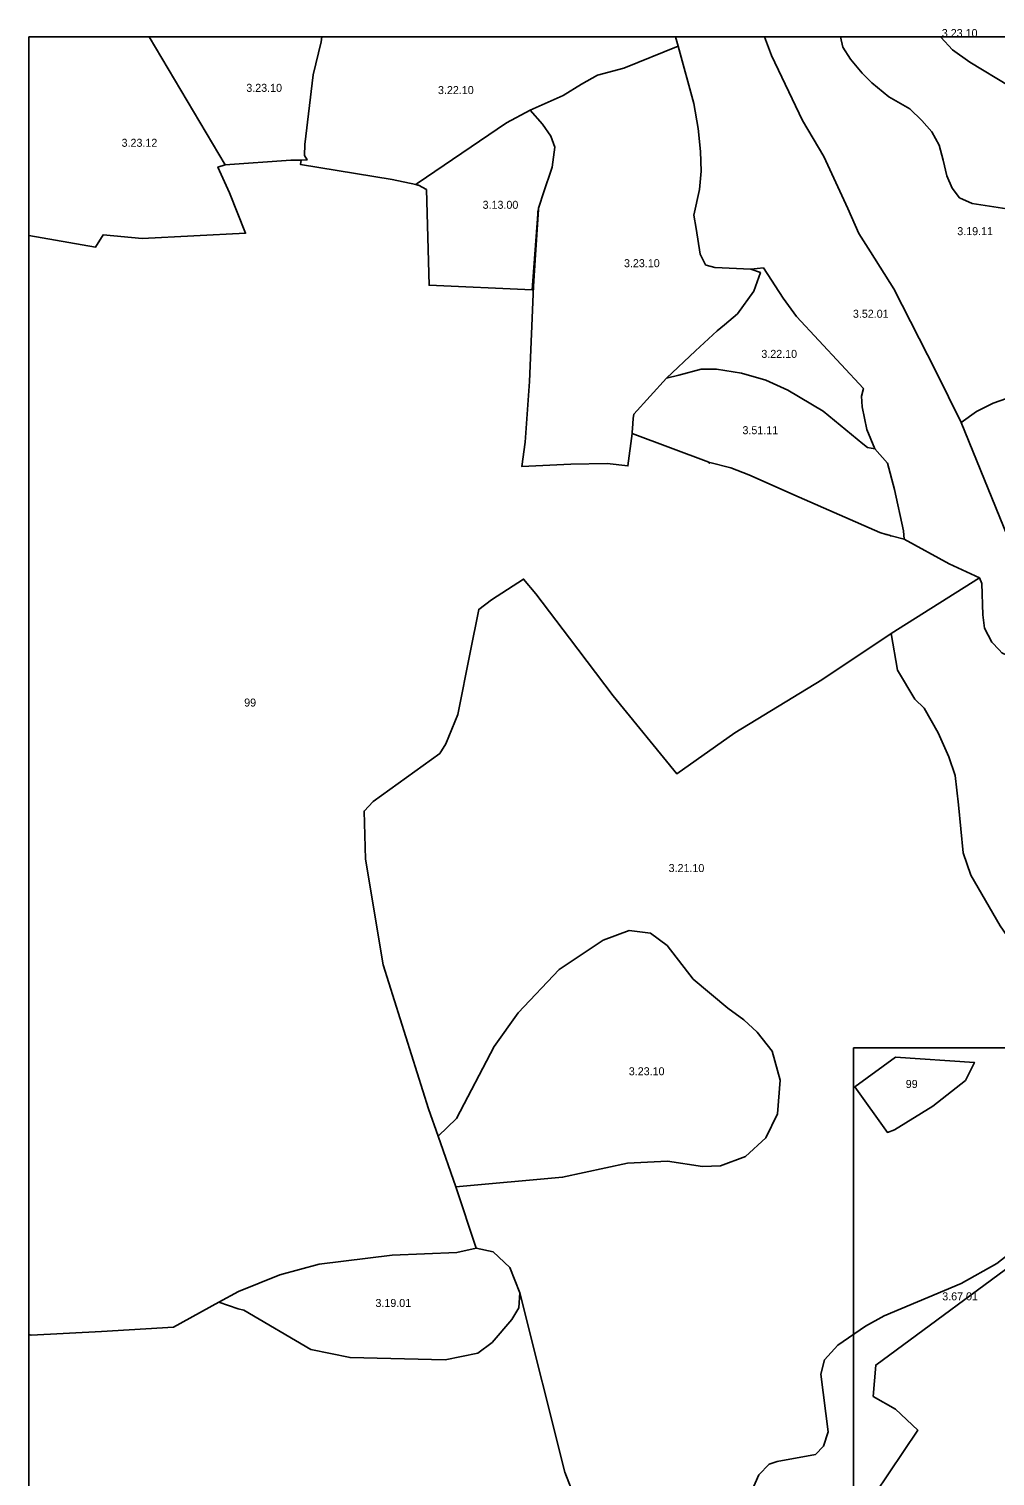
# Model space of a CAD drawing. Extents: x -662500 to -655523, y -1056000 to -1049993.
# Drawn here: x -662500 to -661595, y -1051349 to -1049993 of the extents above; entities that cross this region are included whole.
import ezdxf

# ---------------------------------------------------------------- set-up
doc = ezdxf.new("R2010")
doc.units = 0
doc.layers.add('Vrstva 24', color=7, linetype='Continuous')
doc.layers.add('Vrstva 9', color=7, linetype='Continuous')

msp = doc.modelspace()

# ---------------------------------------------------------------- linework, layer by layer
at = {"layer": 'Vrstva 24'}
for points in [[(-662500, -1050186), (-662500, -1050000), (-662387.5, -1050000)], [(-662387.5, -1050000), (-662225.5, -1050000)], [(-662316, -1050120), (-662387.5, -1050000)], [(-662245, -1050115.4), (-662239.3, -1050115.3), (-662241.8, -1050111.2), (-662241.5, -1050101), (-662233.7, -1050035.5), (-662226.2, -1050004.6), (-662225.5, -1050000)], [(-662225.5, -1050000), (-661894, -1050000)], [(-661894, -1050000), (-661810.8, -1050000)], [(-661894, -1050000), (-661891.5, -1050008.8)], [(-661810.8, -1050000), (-661739.5, -1050000)], [(-661626.6, -1050361.2), (-661650.1, -1050313.3), (-661689.6, -1050236.2), (-661711.4, -1050201.5), (-661722.4, -1050184.2), (-661732.8, -1050160.8), (-661755, -1050112), (-661775.1, -1050078.4), (-661804.2, -1050017.6), (-661810.8, -1050000)], [(-661583.6, -1050161), (-661616.1, -1050156), (-661627.9, -1050150.8), (-661634.8, -1050141.7), (-661639.8, -1050130.1), (-661643.4, -1050115.5), (-661647.2, -1050101.5), (-661653.8, -1050089.1), (-661663.2, -1050078.4), (-661674.6, -1050067.3), (-661694.2, -1050056.3), (-661710.1, -1050043.1), (-661719.2, -1050034), (-661730.2, -1050020.8), (-661737.4, -1050009.8), (-661739.5, -1050000)], [(-661739.5, -1050000), (-661647.5, -1050000)], [(-661647.5, -1050000), (-661639.6, -1050000)], [(-661647.5, -1050000), (-661645.6, -1050000.4)], [(-661645.6, -1050000.4), (-661639.6, -1050000)], [(-661645.6, -1050000.4), (-661634.7, -1050012), (-661618.2, -1050023.8), (-661581.3, -1050046.1), (-661552.2, -1050060.7), (-661505.4, -1050074.8), (-661473.6, -1050080.3)], [(-661639.6, -1050000), (-661523.5, -1050000)], [(-661891.5, -1050008.8), (-661942.5, -1050029.4), (-661967.3, -1050035.8), (-661982.2, -1050044.3), (-661999.5, -1050055), (-662030.2, -1050068.8)], [(-661891.5, -1050008.8), (-661877.1, -1050062.5), (-661873, -1050085.9), (-661870.8, -1050107.4), (-661870, -1050125.8), (-661871.6, -1050143.1), (-661877, -1050167.1), (-661874.9, -1050179.6), (-661870.9, -1050203.7), (-661866, -1050213.6), (-661865.3, -1050213.8), (-661857.2, -1050216.1), (-661823.6, -1050217.8)], [(-662137.5, -1050138.4), (-662136.1, -1050137.4), (-662052.5, -1050080.6), (-662030.2, -1050068.8)], [(-662030.2, -1050068.8), (-662018.7, -1050081.8), (-662011, -1050093), (-662007.1, -1050103.5), (-662009.8, -1050122.2), (-662010.8, -1050125), (-662017.1, -1050144.2), (-662022.5, -1050160.5), (-662022.6, -1050161.7)], [(-662500, -1050186), (-662437.5, -1050197), (-662430.5, -1050185.5), (-662394, -1050189), (-662297, -1050184), (-662312, -1050146), (-662323, -1050122), (-662316, -1050120)], [(-662316, -1050120), (-662254.5, -1050115.5), (-662245, -1050115.4)], [(-662245, -1050115.4), (-662245.6, -1050119.5), (-662159.6, -1050133.7), (-662137.5, -1050138.4)], [(-662022.6, -1050161.7), (-662023.2, -1050163.9), (-662023.3, -1050166), (-662028.4, -1050237), (-662125.1, -1050232.7), (-662127.4, -1050143.1), (-662135.1, -1050138.9), (-662135.6, -1050138.8), (-662137.5, -1050138.4)], [(-662022.6, -1050161.7), (-662025.3, -1050204.2), (-662027.3, -1050233.7), (-662031, -1050322.9), (-662035.1, -1050379.7), (-662038.2, -1050402.5), (-661992.2, -1050400.3), (-661958.3, -1050399.8), (-661938.8, -1050402), (-661934.9, -1050371.6)], [(-662500, -1051215.9), (-662500, -1050186)], [(-661902.6, -1050319.9), (-661875.3, -1050294.3), (-661855.2, -1050275.6), (-661848.3, -1050269.8), (-661836.2, -1050259.6), (-661820.8, -1050238.4), (-661814.5, -1050220.8), (-661823.6, -1050217.8)], [(-661707.3, -1050385.9), (-661714.8, -1050367.8), (-661719.2, -1050346.6), (-661719.8, -1050336.7), (-661718.1, -1050329.6), (-661780.8, -1050262.1), (-661793.2, -1050244.8), (-661811.7, -1050216.4), (-661823.6, -1050217.8)], [(-661707.3, -1050385.9), (-661714.2, -1050384.9), (-661718.6, -1050381.2), (-661755.8, -1050350.8), (-661788.8, -1050331.2), (-661809.5, -1050321.6), (-661832.3, -1050315.2), (-661855.8, -1050311.4), (-661870.1, -1050311.4), (-661891.1, -1050316.9), (-661902.6, -1050319.9)], [(-661902.6, -1050319.9), (-661933.3, -1050353.6), (-661933.7, -1050357.5), (-661934.5, -1050367), (-661934.8, -1050370.3), (-661934.9, -1050371.6)], [(-661528, -1050339.5), (-661539.3, -1050338.9), (-661550.8, -1050335.1), (-661564.9, -1050335.1), (-661583.9, -1050338.9), (-661596.6, -1050343.1), (-661612.2, -1050351), (-661626.6, -1050361.2)], [(-661565.5, -1050481), (-661576, -1050485.7), (-661626.6, -1050361.2)], [(-661934.9, -1050371.6), (-661862.9, -1050398.6), (-661862.9, -1050398.6), (-661862.9, -1050398.6), (-661862.9, -1050398.7), (-661862.9, -1050398.7), (-661862.9, -1050398.7), (-661862.9, -1050398.8), (-661862.9, -1050398.8), (-661862.9, -1050398.8), (-661862.9, -1050398.9), (-661862.9, -1050398.9), (-661862.9, -1050398.9), (-661862.9, -1050398.9), (-661862.9, -1050399), (-661862.8, -1050399), (-661862.8, -1050399), (-661862.8, -1050399.1), (-661862.8, -1050399.1), (-661862.8, -1050399.1), (-661862.7, -1050399.2), (-661862.7, -1050399.2), (-661862.7, -1050399.2), (-661862.7, -1050399.2), (-661862.6, -1050399.2), (-661862.6, -1050399.2), (-661862.6, -1050399.3), (-661862.5, -1050399.3), (-661862.5, -1050399.3), (-661862.5, -1050399.3), (-661862.4, -1050399.3), (-661862.4, -1050399.3), (-661862.4, -1050399.3), (-661862.3, -1050399.3), (-661862.3, -1050399.3), (-661862.3, -1050399.3), (-661862.3, -1050399.3), (-661862.2, -1050399.2), (-661862.2, -1050399.2), (-661862.2, -1050399.2), (-661862.1, -1050399.2), (-661862.1, -1050399.2), (-661862.1, -1050399.2), (-661862.1, -1050399.1), (-661862, -1050399.1), (-661862, -1050399.1), (-661862, -1050399.1), (-661862, -1050399), (-661862, -1050399), (-661862, -1050399), (-661861.9, -1050398.9), (-661861.9, -1050398.9), (-661842.3, -1050403.7), (-661825.5, -1050410.5), (-661778.2, -1050431.3), (-661702.8, -1050464.5), (-661696.7, -1050466.2), (-661696.1, -1050466.3), (-661693, -1050467.2), (-661693, -1050467.2), (-661693, -1050467.2), (-661693, -1050467.3), (-661693, -1050467.3), (-661692.9, -1050467.3), (-661692.9, -1050467.4)], [(-661707.3, -1050385.9), (-661695.5, -1050399.5), (-661688.9, -1050424), (-661680.6, -1050462.8), (-661679.8, -1050470.8)], [(-661692.9, -1050467.4), (-661692.9, -1050467.4), (-661692.9, -1050467.4), (-661692.8, -1050467.4), (-661692.8, -1050467.5), (-661692.8, -1050467.5), (-661692.8, -1050467.5), (-661692.7, -1050467.5), (-661692.7, -1050467.5), (-661692.7, -1050467.5), (-661692.6, -1050467.5), (-661692.6, -1050467.5), (-661692.6, -1050467.5), (-661692.6, -1050467.5), (-661692.5, -1050467.5), (-661692.5, -1050467.5), (-661692.5, -1050467.5), (-661692.4, -1050467.5), (-661692.4, -1050467.5), (-661692.4, -1050467.5), (-661692.3, -1050467.5), (-661692.3, -1050467.5), (-661692.3, -1050467.5), (-661692.3, -1050467.4), (-661692.2, -1050467.4), (-661692.2, -1050467.4), (-661679.8, -1050470.8)], [(-661679.8, -1050470.8), (-661637.7, -1050493.7), (-661609.3, -1050507)], [(-661692, -1050559), (-661757, -1050602.5), (-661838.5, -1050652), (-661893, -1050690.5), (-661952.5, -1050617.5), (-661993.5, -1050563.5), (-662025, -1050522), (-662036.5, -1050508), (-662066.5, -1050527.5), (-662078.5, -1050536.5), (-662086.5, -1050577), (-662098, -1050635), (-662109.5, -1050662.5), (-662115, -1050671.5), (-662177.5, -1050716.5), (-662186, -1050725.5), (-662184.5, -1050770.5), (-662168, -1050869.5), (-662125.5, -1051004.5), (-662116.5, -1051030)], [(-661609.3, -1050507), (-661692, -1050559)], [(-661609.3, -1050507), (-661607.1, -1050512.1), (-661606.3, -1050541.6), (-661606, -1050544), (-661604.6, -1050554.2), (-661597.8, -1050567.2), (-661591, -1050574.3), (-661588.4, -1050577.1), (-661579.6, -1050581.2)], [(-661540, -1051100), (-661539, -1051079.5), (-661559, -1051034.5), (-661562, -1051016.5), (-661558, -1050994), (-661542.5, -1050971.5), (-661533.5, -1050952.5), (-661532.5, -1050931), (-661540.5, -1050908.5), (-661567, -1050866), (-661590, -1050833), (-661617.5, -1050785.5), (-661624.5, -1050764.5), (-661629, -1050719.5), (-661632, -1050692), (-661638, -1050674.5), (-661648, -1050652), (-661661, -1050629), (-661670, -1050620.5), (-661686, -1050593.5), (-661692, -1050559)], [(-662100, -1051077.5), (-662000, -1051068.5), (-661939, -1051055.5), (-661901.5, -1051053.5), (-661869, -1051058.5), (-661852, -1051058), (-661828.5, -1051049), (-661809.5, -1051031.5), (-661798.5, -1051009), (-661796, -1050977.5), (-661803.5, -1050950.5), (-661817.5, -1050932.5), (-661830, -1050921), (-661845, -1050910), (-661877.5, -1050883), (-661902, -1050851.5), (-661917.5, -1050840), (-661937.5, -1050837.5), (-661962, -1050846.5), (-662003, -1050874), (-662041.5, -1050914.5), (-662064, -1050946), (-662099.5, -1051013.5), (-662116.5, -1051030)], [(-662116.5, -1051030), (-662100, -1051077.5)], [(-662100, -1051077.5), (-662081, -1051135)], [(-661946.5, -1051446.5), (-661941, -1051447), (-661917, -1051443), (-661881, -1051429), (-661854.5, -1051410.5), (-661832, -1051383.5), (-661816, -1051347.5), (-661806.5, -1051337.5), (-661799, -1051335), (-661763, -1051328.5), (-661755.5, -1051320.5), (-661751, -1051307), (-661758, -1051253), (-661754.5, -1051239.5), (-661742, -1051226), (-661716, -1051208), (-661698.5, -1051198.5), (-661626.5, -1051168), (-661593, -1051149.5), (-661555.5, -1051120), (-661540, -1051100)], [(-662081, -1051135), (-662099, -1051139), (-662159.5, -1051141.5), (-662228, -1051150), (-662265, -1051160), (-662303.5, -1051175.5), (-662322, -1051185.5)], [(-662081, -1051135), (-662065, -1051138.5), (-662049.5, -1051153), (-662040, -1051177)], [(-661747.7, -1051425.4), (-661667.2, -1051305.7), (-661688, -1051286), (-661709, -1051274), (-661706.5, -1051244.5), (-661560, -1051136.5)], [(-662322, -1051185.5), (-662304, -1051192), (-662298.5, -1051193), (-662236, -1051230), (-662199, -1051237.5), (-662110, -1051239.5), (-662079.5, -1051233.5), (-662066, -1051223.5), (-662047.5, -1051202), (-662041, -1051191), (-662040, -1051177)], [(-662040, -1051177), (-661998, -1051345), (-661979.5, -1051392.5), (-661946.5, -1051446.5)], [(-662322, -1051185.5), (-662364.5, -1051209), (-662432, -1051213), (-662498, -1051216.5), (-662500, -1051215.9)], [(-662500, -1051524.6), (-662500, -1051215.9)]]:
    msp.add_lwpolyline(points, dxfattribs=at)
msp.add_lwpolyline([(-661653, -1051002), (-661622.5, -1050978), (-661614, -1050961), (-661688, -1050956), (-661726, -1050984), (-661695.5, -1051026.5), (-661689, -1051024)], close=True, dxfattribs=at)
at = {"layer": 'Vrstva 9'}
for p in [(-657738.3, -1050947.2), (-661727.5, -1054263.7)]:
    msp.add_line(p, (-661727.5, -1050947.2), dxfattribs=at)

# ---------------------------------------------------------------- texts
at = {"layer": 'Vrstva 24'}
for s, p in [('3.23.10', (-661644.6, -1050000.2)), ('3.23.10', (-662296.3, -1050051.5)), ('3.22.10', (-662116.7, -1050053.6)), ('3.23.12', (-662413.2, -1050103)), ('3.13.00', (-662074.9, -1050161.1)), ('3.19.11', (-661630.1, -1050185.8)), ('3.23.10', (-661942.4, -1050215.8)), ('3.52.01', (-661727.9, -1050263.2)), ('3.22.10', (-661813.7, -1050300.8)), ('3.51.11', (-661831.4, -1050372.3)), ('99', (-662298.3, -1050627.5)), ('3.21.10', (-661900.6, -1050782.6)), ('3.23.10', (-661937.9, -1050973)), ('99', (-661678.4, -1050984.9)), ('3.67.01', (-661644.2, -1051183.9)), ('3.19.01', (-662175.3, -1051190.1))]:
    msp.add_text(s, height=7.5, dxfattribs=at).set_placement(p)

doc.saveas('drawing.dxf')
